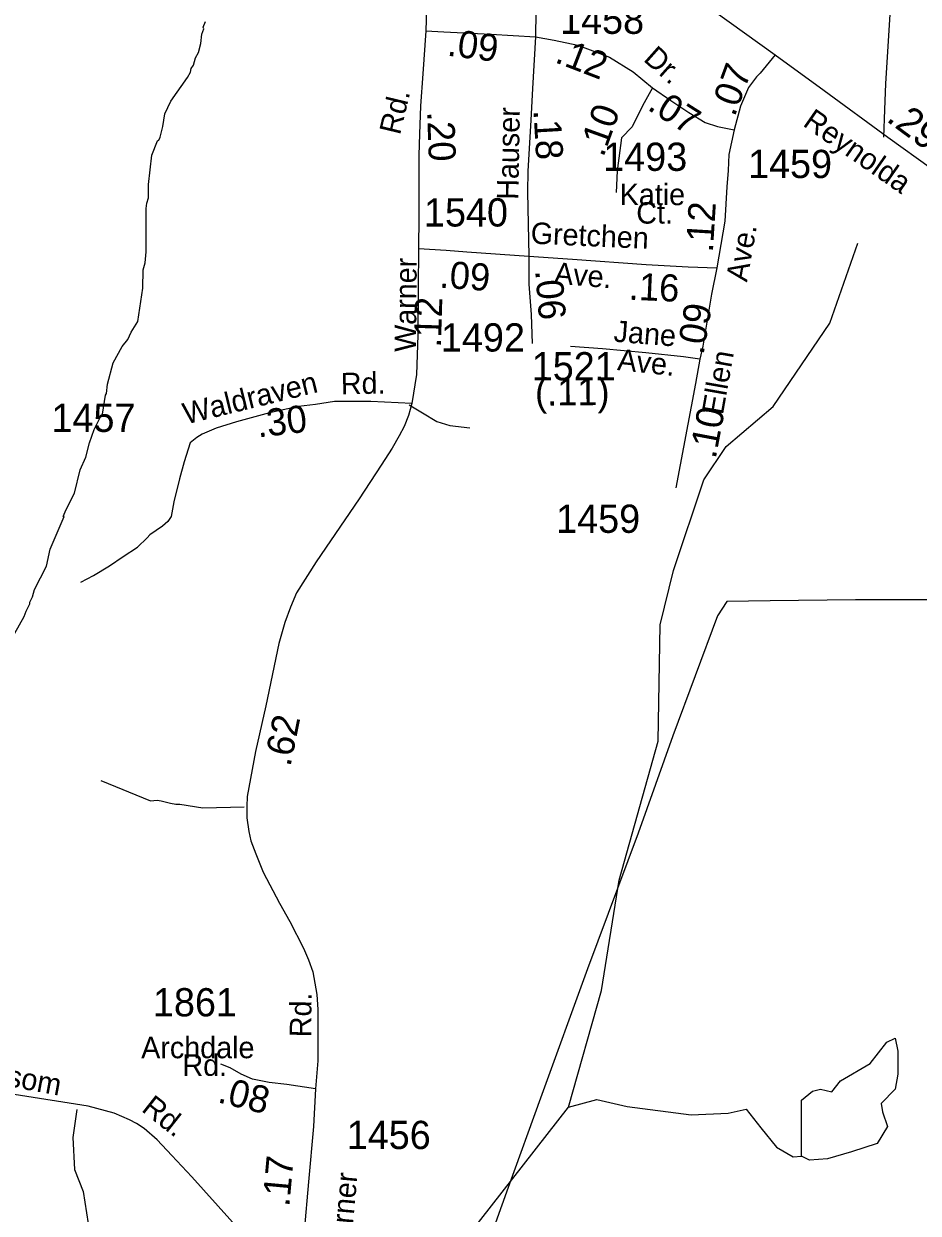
# Model space of a CAD drawing. Extents: x 1547597 to 1699558, y 810033 to 920809.
# Drawn here: x 1593559 to 1597517, y 883710 to 888974 of the extents above; entities that cross this region are included whole.
import ezdxf

# ---------------------------------------------------------------- set-up
doc = ezdxf.new("R2010")
doc.units = 0
for name, color, linetype in [('Exist Hydrographic Creek Single Shore', 7, 'Continuous'), ('Exist Hydrographic Misc Water Feature', 7, 'Continuous'), ('Exist Road Non-System Type 51', 7, 'Continuous'), ('Exist Road Primary NC Attributed', 7, 'Continuous'), ('Exist Road Primary NC Label', 7, 'Continuous'), ('Exist Road Primary NC Service Mileage Hundredths English Label', 7, 'Continuous'), ('Exist Road Secondary Mileage Hundredths English Label', 7, 'Continuous'), ('Exist Road Secondary Type 41 Attributed', 7, 'Continuous'), ('Exist Road Secondary Type 51 Attributed', 7, 'Continuous'), ('Exist Road Secondary Type 51 Label', 7, 'Continuous'), ('Exist Road Secondary Type 51 Number Label', 7, 'Continuous'), ('Exist Utilities Electrical Transmission Line', 7, 'Continuous')]:
    doc.layers.add(name, color=color, linetype=linetype)

msp = doc.modelspace()

# ---------------------------------------------------------------- linework, layer by layer
at = {"layer": 'Exist Hydrographic Creek Single Shore'}
for points in [[(1596375.1, 886314.1), (1596433.2, 886554.5), (1596567.8, 886955.9), (1596666.8, 887102.5), (1596875.2, 887279.4), (1597125.3, 887648.3), (1597250.3, 888002)], [(1594187.7, 881861.8), (1594746.6, 882339.6), (1594983.6, 882659.8), (1595044.6, 882819.4), (1595315.6, 883138.9), (1595428.6, 883487.9), (1595969.1, 884179.6), (1596114.7, 884695.1), (1596193.9, 885183.4), (1596366.1, 885799.3), (1596375.1, 886314.1)]]:
    msp.add_lwpolyline(points, dxfattribs=at)
at = {"layer": 'Exist Hydrographic Misc Water Feature'}
for points in [[(1594283.1, 888736.3), (1594295.9, 888759.4), (1594300.1, 888775.2), (1594310.4, 888791.1), (1594318.9, 888822.9), (1594331.3, 888847), (1594342, 888887), (1594346.6, 888927), (1594355, 888951.3), (1594353, 888959.2), (1594363.5, 888983.7)], [(1593498.9, 886239.6), (1593560.3, 886350.8), (1593568.6, 886374.7), (1593584.9, 886406.5), (1593585, 886414.5), (1593597.3, 886438.3), (1593605.7, 886470.2), (1593658.9, 886573.5), (1593675.9, 886649.3), (1593737.7, 886792.5), (1593733.7, 886792.5), (1593746, 886824.4), (1593782.9, 886896), (1593808.1, 886999.6), (1593832.8, 887055.3), (1593849.6, 887119.1), (1593870.8, 887177.9), (1593902.2, 887243.2), (1593907.2, 887246.3), (1593920.2, 887330.2), (1593924.3, 887338.1), (1593928.8, 887378.1), (1593953.9, 887473.7), (1593994.8, 887545.2), (1594019.1, 887576.9), (1594033.6, 887608.7), (1594064.1, 887656.3), (1594085.9, 887804.1), (1594086.9, 887884), (1594095.3, 887915.9), (1594099.8, 887963.9), (1594100.2, 888155.8), (1594102.5, 888179.8), (1594110.8, 888203.7), (1594111.1, 888262.7), (1594125, 888391.5), (1594149.8, 888455.2), (1594155.9, 888459.1), (1594162, 888471.1), (1594174.6, 888518.9), (1594183.3, 888574.7), (1594209.9, 888630.4), (1594283.1, 888736.3)], [(1596999.6, 883963), (1596999.6, 884210.2), (1597048.4, 884249.8), (1597085, 884259), (1597133.8, 884246.8), (1597173.4, 884295.6), (1597304.5, 884371.9), (1597377.7, 884466.5), (1597414.3, 884484.8), (1597426.5, 884426.8), (1597426.5, 884326.1), (1597414.3, 884259), (1597353.3, 884194.9), (1597359.4, 884158.3), (1597380.8, 884094.2), (1597335, 884017.9), (1597222.2, 883981.3), (1597115.5, 883950.8), (1597036.2, 883944.7), (1596999.6, 883963)], [(1595969.1, 884179.6), (1596094.1, 884213.2), (1596228.3, 884182.7), (1596511.8, 884146.1), (1596676.5, 884152.2), (1596755.7, 884170.5), (1596819.8, 884088.1), (1596889.9, 884002.6), (1596963.1, 883959.9), (1596999.6, 883963)]]:
    msp.add_lwpolyline(points, dxfattribs=at)
at = {"layer": 'Exist Road Non-System Type 51'}
for points in [[(1597365, 888472.4), (1597368.4, 888592.5), (1597373.5, 888709.3), (1597394.2, 889037.9), (1597407.3, 889179.7), (1597418.5, 889315.5), (1597424.2, 889539.3), (1597429.7, 889723.3), (1597430.4, 889793.2), (1597428.6, 889833.2), (1597416.9, 889859.3), (1597383, 889877.6)], [(1595264.6, 887287), (1595322.6, 887251.5), (1595386.2, 887212.9), (1595443.9, 887196.4), (1595531.9, 887185.8)], [(1593811.1, 886503.2), (1593867.5, 886532.5), (1593938.3, 886575.4), (1593998.7, 886616.4), (1594061.4, 886657.6), (1594104.1, 886699), (1594116.4, 886711.8)], [(1593899.3, 885624.8), (1594119, 885535.2), (1594149.4, 885537.3), (1594166.8, 885535.2), (1594208.2, 885524.3), (1594231.4, 885520), (1594249.4, 885519.9), (1594351.7, 885504.7), (1594534.4, 885509)], [(1593794.1, 884169.6), (1593776.2, 884044.7), (1593783.5, 883904), (1593821.5, 883806.9), (1593851.1, 883617.3), (1593849.4, 883450.8), (1593841.7, 883364.9)]]:
    msp.add_lwpolyline(points, dxfattribs=at)
at = {"layer": 'Exist Road Primary NC Attributed'}
for points in [[(1596006.8, 889468.4), (1596270.1, 889280.8), (1596544.2, 889081.5), (1596883.4, 888835.4)], [(1596883.4, 888835.4), (1597100.1, 888678.5), (1597382.6, 888472.5), (1597575.5, 888333), (1597813.6, 888160.6), (1598107.1, 887944.4)]]:
    msp.add_lwpolyline(points, dxfattribs=at)
at = {"layer": 'Exist Road Secondary Type 41 Attributed'}
msp.add_lwpolyline([(1595276.2, 887292.6), (1595094.8, 887301.4), (1594933.1, 887301.4), (1594849.8, 887288.6), (1594774.5, 887280.6), (1594646.4, 887251.8), (1594500.7, 887211.7), (1594409.4, 887184.5), (1594348.6, 887157.2), (1594324.6, 887142.8), (1594295.7, 887118.8), (1594268.5, 887035.4), (1594247.7, 886960.1), (1594222.1, 886857.6), (1594210.9, 886793.5), (1594196.5, 886771.1), (1594172.4, 886750.2), (1594116.4, 886711.8)], dxfattribs=at)
at = {"layer": 'Exist Road Secondary Type 51 Attributed'}
for points in [[(1595218.9, 889622.3), (1595207.3, 889509.7), (1595213.7, 889447.1), (1595223.3, 889392.8), (1595249.4, 889319.3), (1595274.2, 889262.9), (1595292.7, 889225.1), (1595307.9, 889187.3), (1595320.9, 889153), (1595327.1, 889131), (1595334.7, 889087), (1595340.2, 889039.6), (1595338.1, 888942)], [(1596006.8, 889468.4), (1595949.7, 889378.4), (1595907.1, 889300.7), (1595874.1, 889240.2), (1595841.5, 889115.8), (1595824.9, 889026.9), (1595823.6, 888915.2)], [(1595338.1, 888942), (1595324.7, 888752.3), (1595314.7, 888610), (1595309.2, 888485.6), (1595306.8, 888391.5), (1595306.8, 888333.1), (1595306.5, 888234.1), (1595306.5, 888118.6), (1595305.4, 887979.1)], [(1595338.1, 888942), (1595418.1, 888937.3), (1595625.7, 888928.2), (1595823.6, 888915.2)], [(1595823.6, 888915.2), (1595810.2, 888687.7), (1595802.7, 888547.5), (1595789.3, 888320.7), (1595788.3, 888229.4), (1595794.1, 887944.9)], [(1595823.6, 888915.2), (1595905.6, 888901.2), (1596010.3, 888879.5), (1596151.1, 888825.3), (1596255.8, 888760.3), (1596341.5, 888689.8)], [(1596883.4, 888835.4), (1596817.4, 888754.4), (1596800.9, 888739.2), (1596765.2, 888691.8), (1596730.5, 888608.7), (1596702.6, 888503.5)], [(1596341.5, 888689.8), (1596296.1, 888610.7), (1596250.8, 888517.3), (1596203.7, 888468.8), (1596184.1, 888322.6), (1596180.8, 888227.3)], [(1596341.5, 888689.8), (1596422.6, 888633.4), (1596501.6, 888580.5), (1596573.8, 888536.5), (1596628.7, 888519.3), (1596702.6, 888503.5)], [(1596702.6, 888503.5), (1596679.3, 888395.6), (1596675.1, 888324.8), (1596670, 888252.1), (1596660.8, 888100.2), (1596625.3, 887893.2)], [(1595305.4, 887979.1), (1595304.4, 887801.8), (1595303, 887595), (1595297.2, 887421.1), (1595276.2, 887292.6)], [(1595305.4, 887979.1), (1595427.8, 887971.6), (1595518.8, 887964), (1595794.1, 887944.9)], [(1595794.1, 887944.9), (1595793, 887821.4), (1595803.9, 887687.3), (1595808.5, 887558.3)], [(1595794.1, 887944.9), (1595986.5, 887931.7), (1596313.6, 887909), (1596498.2, 887897.4), (1596625.3, 887893.2)], [(1596625.3, 887893.2), (1596601.7, 887777.6), (1596564.3, 887547.2), (1596549.9, 887489.3)], [(1596549.9, 887489.3), (1596477.9, 887499.9), (1596312.1, 887517.3), (1596120.4, 887534.8), (1595978.5, 887545.9)], [(1596549.9, 887489.3), (1596530.9, 887381.4), (1596444.1, 886920.1)], [(1595276.2, 887292.6), (1595261.1, 887239.7), (1595241.9, 887191.6), (1595219.6, 887150.3), (1595189.3, 887095.3), (1595139.8, 887019.7), (1595042.9, 886872), (1594853.3, 886592.2), (1594765.9, 886454.7), (1594738.8, 886391.6), (1594714.1, 886323.6), (1594688, 886230.8), (1594629.2, 885955.9), (1594583.8, 885753.8), (1594547.5, 885554.7), (1594545.3, 885509.2), (1594546, 885459), (1594555, 885399.9), (1594562.9, 885357.3), (1594584.9, 885300.2), (1594618.5, 885219.1), (1594691, 885082.4), (1594735.7, 885001.3), (1594796.5, 884882.4), (1594818.5, 884831.5), (1594837.1, 884777.9), (1594856, 884678.3), (1594859.4, 884612.3), (1594860.5, 884480.4), (1594859.8, 884384.1), (1594850.1, 884261.1)], [(1594850.1, 884261.1), (1594722.3, 884280.4), (1594644.7, 884287.9), (1594570.4, 884303), (1594520.3, 884325.7), (1594472.5, 884353.9), (1594430.6, 884370.4)], [(1594850.1, 884261.1), (1594840.6, 884094.2), (1594818.6, 883848.5), (1594798.8, 883630.7), (1594779, 883422), (1594772.1, 883371.1)], [(1594586.6, 883554.6), (1594302.1, 883871.5), (1594214.2, 883965.5), (1594149, 884034.5), (1594091.5, 884084.4), (1594057.4, 884106.5), (1594025.8, 884123), (1593959.1, 884153.2), (1593843, 884184.1), (1593515.5, 884235.7)]]:
    msp.add_lwpolyline(points, dxfattribs=at)
at = {"layer": 'Exist Utilities Electrical Transmission Line'}
msp.add_lwpolyline([(1598339.4, 889021.7), (1598341.4, 888133.9), (1598350.2, 887491.9), (1598347.7, 887082.1), (1598350.6, 886626.2), (1598356.4, 886428.4), (1597808.6, 886424.5), (1597239.1, 886425.1), (1596861.2, 886419.3), (1596669.2, 886417.4), (1596628.5, 886354), (1596430.8, 885822.3), (1596278, 885392.1), (1596053.4, 884790.9), (1595845.1, 884219.6), (1595702.8, 883823.3), (1595542, 883375.3)], dxfattribs=at)

# ---------------------------------------------------------------- texts
at = {"layer": 'Exist Road Primary NC Label'}
msp.add_text('Reynolda', height=95, rotation=325.1456, dxfattribs=at).set_placement((1597001.9, 888525.1))
at = {"layer": 'Exist Road Primary NC Service Mileage Hundredths English Label'}
msp.add_text('.29', height=125, rotation=323.3101, dxfattribs=at).set_placement((1597371.1, 888545.8))
at = {"layer": 'Exist Road Secondary Mileage Hundredths English Label'}
for s, rotation, p in [('.09', 352.5639, (1595429.1, 888833.1)), ('.12', 338.951, (1595903.9, 888804.7)), ('.07', 69.7205, (1596704.3, 888558.5)), ('.07', 327.6881, (1596313.6, 888596.3)), ('.20', 272.1199, (1595343.4, 888584.9)), ('.18', 273.3498, (1595814, 888591.2)), ('.10', 70.1761, (1596123.3, 888379.6)), ('.12', 86.501, (1596607.9, 887959.7)), ('.09', 356.0001, (1595395.8, 887806.2)), ('.06', 274.6395, (1595821.5, 887881.6)), ('.16', 357.4491, (1596234.1, 887752.8)), ('.12', 88.2887, (1595404.4, 887539.5)), ('.09', 80.3117, (1596566.4, 887505.4)), ('(.11)', 0.5014, (1595821.5, 887283.6)), ('.30', 6.7109, (1594595.8, 887142.6)), ('.10', 79.3427, (1596620.2, 887045)), ('.62', 78.4548, (1594738.2, 885682.8)), ('.08', 345.9301, (1594412.1, 884201.8)), ('.17', 84.7962, (1594733.4, 883736.3))]:
    msp.add_text(s, height=120, rotation=rotation, dxfattribs=at).set_placement(p)
at = {"layer": 'Exist Road Secondary Type 51 Label'}
for s, rotation, p in [('Dr.', 318.3735, (1596296.6, 888812.1)), ('Rd.', 76.4902, (1595223.2, 888478.3)), ('Hauser', 88.9496, (1595746.8, 888194.1)), ('Gretchen', 357.4491, (1595800.3, 888000.8)), ('Ave.', 79.9701, (1596759.1, 887828.2)), ('Warner', 89.4983, (1595294.2, 887521.2)), ('Ave.', 355.1269, (1595902.8, 887824.5)), ('Jane', 355.5315, (1596166.8, 887566.8)), ('Ave.', 354.0154, (1596183, 887441.4)), ('Ellen', 80.0098, (1596652.4, 887240.1)), ('Waldraven', 13.7751, (1594276.1, 887200.1)), ('Rd.', 1.0874, (1594962.5, 887333.5)), ('Rd.', 89.5077, (1594830.6, 884488.5)), ('Balsom', 349.6165, (1593298.9, 884306.5)), ('Rd.', 321.7388, (1594075.3, 884164.6)), ('Warner', 84.7962, (1594998.3, 883470.8))]:
    msp.add_text(s, height=95, rotation=rotation, dxfattribs=at).set_placement(p)
for s, p in [('Katie', (1596195.7, 888170.9)), ('Ct.', (1596269.2, 888089.2)), ('Archdale', (1594078.2, 884395.9)), ('Rd.', (1594260.8, 884318))]:
    msp.add_text(s, height=95, dxfattribs=at).set_placement(p)
at = {"layer": 'Exist Road Secondary Type 51 Number Label'}
for s, p in [('1458', (1595931.8, 888928.9)), ('1493', (1596122.8, 888322.6)), ('1459', (1596763.6, 888290.8)), ('1540', (1595329.5, 888076.4)), ('1492', (1595404.7, 887523.1)), ('1521', (1595806.4, 887395.5)), ('1457', (1593681.1, 887167.4)), ('1459', (1595914.5, 886720.8)), ('1861', (1594130.1, 884581.1)), ('1456', (1594987.6, 883994.1))]:
    msp.add_text(s, height=125, dxfattribs=at).set_placement(p)

doc.saveas('drawing.dxf')
